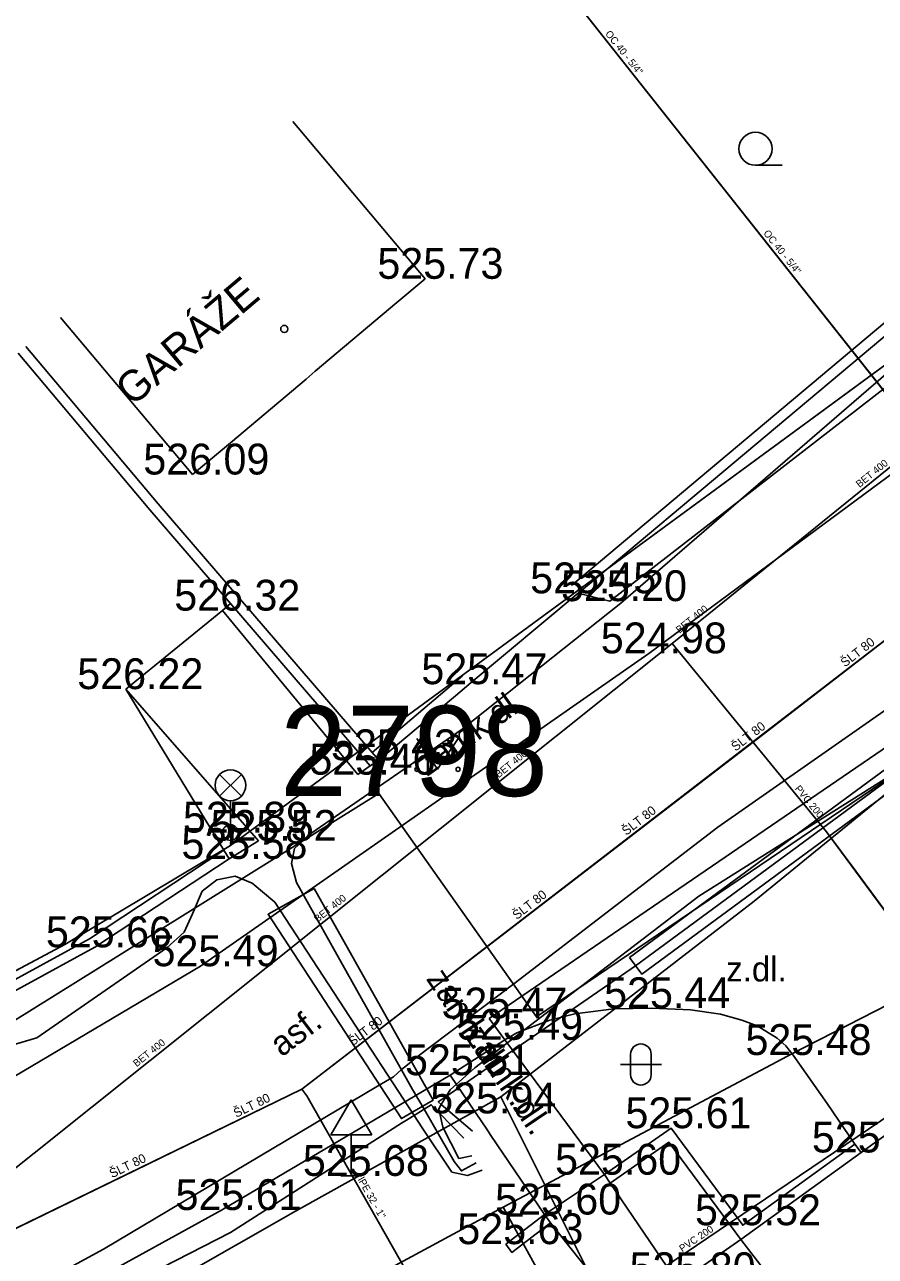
# Model space of a CAD drawing. Extents: x -668867 to -667827, y -1131943 to -1131019.
# Drawn here: x -668713.67 to -668692.96, y -1131268.98 to -1131239.02 of the extents above; entities that cross this region are included whole.
import ezdxf

# ---------------------------------------------------------------- set-up
doc = ezdxf.new("R2010")
doc.units = 0
for name, color, linetype in [('G_Bod_tecka', 7, 'Continuous'), ('G_Bod_vyska', 7, 'Continuous'), ('G_Budovy-znacky', 7, 'Continuous'), ('G_Budovy_Objekty', 7, 'Continuous'), ('G_Budovy_vstupy', 7, 'Continuous'), ('G_Objekty_dopravni', 7, 'Continuous'), ('G_Objekty_technicke', 7, 'Continuous'), ('G_Plochy_zpevnene', 7, 'Continuous'), ('G_Ploty', 7, 'Continuous'), ('G_Ploty_vstupy', 7, 'Continuous'), ('G_Popisy_objektu', 7, 'Continuous'), ('G_Popisy_povrchu', 7, 'Continuous'), ('G_Z_CHRANICKA-TEPLOVOD_kotovane', 7, 'Continuous'), ('G_Z_ELsilove_podz_kotovane', 7, 'Continuous'), ('G_Z_ELsilove_zrusene', 7, 'Continuous'), ('G_Z_KANAL_podz_kotovane', 7, 'Continuous'), ('G_Z_PLYNY_podz_geodeticky', 7, 'Continuous'), ('G_Z_SPOJE_podz_geodeticky', 7, 'Continuous'), ('G_Z_SPOJE_podz_kotovane', 7, 'Continuous'), ('G_Z_SPOJE_podz_priblizne', 7, 'Continuous'), ('G_Z_VODA_podz_kotovane', 7, 'Continuous'), ('G_Zelen-Znacky', 7, 'Continuous'), ('Vrstva 1', 7, 'Continuous'), ('Vrstva 12', 7, 'Continuous'), ('Vrstva 17', 7, 'Continuous'), ('Vrstva 25', 7, 'Continuous'), ('Vrstva 26', 7, 'Continuous'), ('Vrstva 3', 7, 'Continuous'), ('Vrstva 4', 7, 'Continuous'), ('Vrstva 6', 7, 'Continuous')]:
    doc.layers.add(name, color=color, linetype=linetype)

msp = doc.modelspace()

# ---------------------------------------------------------------- linework, layer by layer
at = {"layer": 'G_Bod_tecka'}
for p, q in [((-668703.92, -1131245.2), (-668703.92, -1131245.2)), ((-668709.58, -1131249.96), (-668709.58, -1131249.96)), ((-668700.2, -1131252.85), (-668700.2, -1131252.85)), ((-668708.85, -1131253.27), (-668708.85, -1131253.27)), ((-668699.43, -1131253.04), (-668699.43, -1131253.04)), ((-668698.48, -1131254.31), (-668698.48, -1131254.31)), ((-668702.85, -1131255.06), (-668702.85, -1131255.06)), ((-668711.21, -1131255.18), (-668711.21, -1131255.18)), ((-668705.05, -1131256.91), (-668705.05, -1131256.91)), ((-668705.56, -1131257.26), (-668705.56, -1131257.26)), ((-668708.66, -1131258.67), (-668708.66, -1131258.67)), ((-668707.98, -1131258.87), (-668707.98, -1131258.87)), ((-668708.69, -1131259.31), (-668708.69, -1131259.31)), ((-668711.96, -1131261.46), (-668711.96, -1131261.46)), ((-668709.39, -1131261.92), (-668709.39, -1131261.92)), ((-668702.36, -1131263.19), (-668702.36, -1131263.19)), ((-668698.4, -1131262.94), (-668698.4, -1131262.94)), ((-668701.98, -1131263.71), (-668701.98, -1131263.71)), ((-668694.96, -1131264.08), (-668694.96, -1131264.08)), ((-668703.31, -1131264.57), (-668703.31, -1131264.57)), ((-668702.63, -1131265.5), (-668702.63, -1131265.5)), ((-668697.93, -1131265.86), (-668697.93, -1131265.86)), ((-668693.31, -1131266.45), (-668693.31, -1131266.45)), ((-668705.72, -1131267.02), (-668705.72, -1131267.02)), ((-668699.56, -1131266.99), (-668699.56, -1131266.99)), ((-668708.88, -1131267.85), (-668708.88, -1131267.85)), ((-668701.02, -1131267.96), (-668701.02, -1131267.96)), ((-668696.19, -1131268.22), (-668696.19, -1131268.22)), ((-668701.96, -1131268.68), (-668701.96, -1131268.68))]:
    msp.add_line(p, q, dxfattribs=at)
at = {"layer": 'G_Budovy-znacky'}
msp.add_circle((-668707.35, -1131246.42), 0.0875, dxfattribs=at)
at = {"layer": 'G_Budovy_Objekty'}
for p, q in [((-668707.14, -1131241.37), (-668703.92, -1131245.2)), ((-668704.61, -1131245.78), (-668703.92, -1131245.2)), ((-668712.8, -1131246.14), (-668709.58, -1131249.96)), ((-668706.82, -1131247.64), (-668706.6, -1131247.45)), ((-668709.58, -1131249.96), (-668708.66, -1131249.19))]:
    msp.add_line(p, q, dxfattribs=at)
at = {"layer": 'G_Budovy_vstupy'}
for p, q in [((-668706.6, -1131247.45), (-668704.61, -1131245.78)), ((-668708.66, -1131249.19), (-668706.82, -1131247.64))]:
    msp.add_line(p, q, dxfattribs=at)
at = {"layer": 'G_Objekty_dopravni'}
for p, q in [((-668706.22, -1131266.02), (-668705.72, -1131265.17)), ((-668705.72, -1131265.17), (-668705.22, -1131266.02)), ((-668706.22, -1131266.02), (-668705.22, -1131266.02)), ((-668705.72, -1131267.02), (-668705.72, -1131266.02)), ((-668705.97, -1131267.02), (-668705.47, -1131267.02))]:
    msp.add_line(p, q, dxfattribs=at)
at = {"layer": 'G_Objekty_technicke'}
for p, q in [((-668708.925, -1131257.255), (-668708.395, -1131257.786)), ((-668708.925, -1131257.785), (-668708.395, -1131257.255)), ((-668708.66, -1131258.67), (-668708.66, -1131257.895))]:
    msp.add_line(p, q, dxfattribs=at)
for centre, radius in [((-668708.66, -1131257.52), 0.375), ((-668708.66, -1131258.67), 0.19), ((-668708.66, -1131258.67), 0.05)]:
    msp.add_circle(centre, radius, dxfattribs=at)
at = {"layer": 'G_Plochy_zpevnene'}
for p, q in [((-668699.43, -1131253.04), (-668690.11, -1131245.82)), ((-668689.47, -1131247.66), (-668698.48, -1131254.31)), ((-668700.2, -1131252.85), (-668699.43, -1131253.04)), ((-668705.56, -1131257.26), (-668708.85, -1131253.27)), ((-668698.48, -1131254.31), (-668709.39, -1131261.92)), ((-668711.21, -1131255.18), (-668707.98, -1131258.87)), ((-668705.56, -1131257.26), (-668705.26, -1131257.05)), ((-668707.98, -1131258.87), (-668708.69, -1131259.31)), ((-668709.39, -1131261.92), (-668717.18, -1131266.53)), ((-668708.88, -1131267.85), (-668703.31, -1131264.57)), ((-668699.42, -1131267.2), (-668697.76, -1131269.63)), ((-668708.88, -1131267.85), (-668721.2, -1131274.63)), ((-668699.05, -1131270.45), (-668700.87, -1131268.16))]:
    msp.add_line(p, q, dxfattribs=at)
for points in [[(-668702.36, -1131263.19), (-668689.44, -1131254.36)], [(-668703.31, -1131264.57), (-668702.86, -1131264.28), (-668701.98, -1131263.71), (-668702.36, -1131263.19)], [(-668701.69, -1131263.54), (-668700.89, -1131263.23), (-668700.28, -1131263.08), (-668699.33, -1131262.96), (-668698.4, -1131262.94), (-668697.46, -1131262.98), (-668696.73, -1131263.09), (-668696.21, -1131263.23), (-668695.84, -1131263.37), (-668695.35, -1131263.67), (-668695.14, -1131263.86), (-668694.96, -1131264.08), (-668694.14, -1131265.26), (-668693.46, -1131266.25)], [(-668701.69, -1131263.54), (-668701.98, -1131263.71), (-668699.56, -1131266.99)], [(-668701.02, -1131267.96), (-668702.32, -1131266.04), (-668702.44, -1131265.86), (-668702.66, -1131265.53), (-668703.31, -1131264.57)]]:
    msp.add_lwpolyline(points, dxfattribs=at)
at = {"layer": 'G_Ploty'}
for p, q in [((-668688.51, -1131242.72), (-668700.36, -1131252.66)), ((-668700.02, -1131252.7), (-668688.35, -1131242.92)), ((-668713.83, -1131247.01), (-668710.62, -1131250.82)), ((-668713.64, -1131246.85), (-668710.42, -1131250.67)), ((-668705.21, -1131256.72), (-668710.42, -1131250.67)), ((-668700.2, -1131252.85), (-668700.02, -1131252.7)), ((-668708.85, -1131253.27), (-668708.66, -1131253.1)), ((-668703.01, -1131254.86), (-668705.21, -1131256.72)), ((-668705.26, -1131257.05), (-668705.05, -1131256.91)), ((-668705.05, -1131256.91), (-668705.21, -1131256.72)), ((-668712.09, -1131261.25), (-668723.6, -1131267.54))]:
    msp.add_line(p, q, dxfattribs=at)
for points in [[(-668710.62, -1131250.82), (-668708.66, -1131253.1), (-668705.26, -1131257.05)], [(-668702.85, -1131255.06), (-668703.03, -1131255.21), (-668705.05, -1131256.91)], [(-668711.21, -1131255.18), (-668708.82, -1131259.1), (-668708.69, -1131259.31)], [(-668708.82, -1131259.1), (-668712.09, -1131261.25)], [(-668711.96, -1131261.46), (-668708.69, -1131259.31)], [(-668723.49, -1131267.76), (-668711.96, -1131261.46)], [(-668693.31, -1131266.45), (-668693.46, -1131266.25), (-668696.19, -1131268.22), (-668697.93, -1131265.86), (-668699.56, -1131266.99), (-668699.42, -1131267.2)], [(-668699.42, -1131267.2), (-668697.99, -1131266.2), (-668696.24, -1131268.57), (-668693.31, -1131266.45)], [(-668700.87, -1131268.16), (-668701.02, -1131267.96), (-668701.96, -1131268.68)], [(-668701.96, -1131268.68), (-668701.81, -1131268.88), (-668700.87, -1131268.16)], [(-668696.93, -1131270.87), (-668697.76, -1131269.63), (-668696.24, -1131268.57), (-668694.26, -1131271.14), (-668694.5, -1131271.32), (-668694.74, -1131271.5), (-668694.98, -1131271.68), (-668695.23, -1131271.85), (-668695.46, -1131272.03)]]:
    msp.add_lwpolyline(points, dxfattribs=at)
at = {"layer": 'G_Ploty_vstupy'}
for p, q in [((-668702.85, -1131255.06), (-668700.2, -1131252.85)), ((-668711.21, -1131255.18), (-668708.85, -1131253.27)), ((-668693.31, -1131266.45), (-668688.82, -1131263.23)), ((-668699.56, -1131266.99), (-668701.02, -1131267.96))]:
    msp.add_line(p, q, dxfattribs=at)
at = {"layer": 'G_Z_CHRANICKA-TEPLOVOD_kotovane'}
for points in [[(-668698.948, -1131261.709), (-668690.449, -1131255.459), (-668690.152, -1131255.862), (-668698.651, -1131262.112)], [(-668706.625, -1131260.03), (-668703.728, -1131265.179), (-668704.5, -1131265.626), (-668707.743, -1131260.657)]]:
    msp.add_lwpolyline(points, close=True, dxfattribs=at)
at = {"layer": 'G_Z_ELsilove_podz_kotovane'}
for points in [[(-668824.68, -1131279.89), (-668823.45, -1131282.62), (-668821.65, -1131283.52), (-668819.25, -1131283.48), (-668781.4, -1131282.45), (-668767.9, -1131280.99), (-668756.33, -1131278.73), (-668746.05, -1131275.82), (-668732.91, -1131271.15), (-668722.68, -1131266.71), (-668712.69, -1131261.39), (-668708.66, -1131258.98), (-668688.4, -1131244.12), (-668683.88, -1131239.34), (-668683.15, -1131238.05), (-668681.69, -1131233.48), (-668683.06, -1131228.03), (-668698.23, -1131209.83), (-668707.741, -1131197.76)], [(-668702.676, -1131266.706), (-668703.039, -1131266.898), (-668703.213, -1131266.673), (-668703.696, -1131265.833), (-668703.948, -1131265.398), (-668704.226, -1131264.918), (-668707.05, -1131259.887), (-668707.177, -1131259.424), (-668707.099, -1131259.058), (-668706.704, -1131258.689), (-668703.022, -1131256.153), (-668699.155, -1131253.091), (-668692.471, -1131247.316), (-668687.174, -1131242.29), (-668684.658, -1131239.616), (-668683.713, -1131238.278)], [(-668702.765, -1131265.935), (-668703.529, -1131265.284), (-668703.603, -1131265.221), (-668703.41, -1131265.088), (-668698.8, -1131261.91), (-668690.9, -1131256.1), (-668690.3, -1131255.66), (-668685.32, -1131251.999), (-668684.75, -1131251.58), (-668680.73, -1131248.57), (-668680.193, -1131248.28), (-668677.03, -1131246.57), (-668673.71, -1131246.02), (-668672.62, -1131246.271), (-668670.45, -1131246.77), (-668670.112, -1131247.012), (-668667.886, -1131248.601), (-668666.46, -1131249.62), (-668664.18, -1131252.63), (-668664.364, -1131252.861), (-668664.831, -1131253.448)], [(-668702.536, -1131266.882), (-668702.889, -1131267.008), (-668703.268, -1131266.928), (-668703.994, -1131265.852), (-668704.192, -1131265.549), (-668707.576, -1131260.365), (-668708.133, -1131259.903), (-668708.546, -1131259.733), (-668708.989, -1131259.822), (-668709.347, -1131260.096), (-668709.585, -1131260.646), (-668709.785, -1131261.089), (-668710.208, -1131261.476), (-668713.369, -1131263.66), (-668714.005, -1131263.845), (-668714.403, -1131263.934), (-668715.046, -1131264.236), (-668720.698, -1131267.608), (-668725.353, -1131269.977), (-668730.561, -1131271.923), (-668730.811, -1131271.941), (-668730.995, -1131271.826), (-668731.34, -1131271.177), (-668733.433, -1131265.019)], [(-668733.58, -1131279.73), (-668727.55, -1131277.56), (-668725.04, -1131276.39), (-668718.76, -1131273.48), (-668712.65, -1131270.44), (-668708.66, -1131268.4), (-668704.5, -1131265.74), (-668704.192, -1131265.549), (-668703.948, -1131265.398), (-668703.774, -1131265.291), (-668703.564, -1131265.505), (-668702.978, -1131266.104)]]:
    msp.add_lwpolyline(points, dxfattribs=at)
at = {"layer": 'G_Z_ELsilove_zrusene'}
msp.add_lwpolyline([(-668702.783, -1131266.533), (-668703.101, -1131266.596), (-668703.492, -1131265.838), (-668703.564, -1131265.505), (-668703.59, -1131265.386), (-668703.529, -1131265.284), (-668703.41, -1131265.088), (-668703.312, -1131264.926), (-668702.715, -1131264.395), (-668697.258, -1131260.213), (-668692.222, -1131257.044), (-668686.748, -1131253.026), (-668685.32, -1131251.999), (-668681.214, -1131249.046), (-668680.193, -1131248.28), (-668679.045, -1131247.418), (-668677.23, -1131246.474)], dxfattribs=at)
msp.add_lwpolyline([(-668702.783, -1131266.533), (-668703.101, -1131266.596), (-668703.492, -1131265.838), (-668703.564, -1131265.505), (-668703.59, -1131265.386), (-668703.529, -1131265.284), (-668703.41, -1131265.088), (-668703.312, -1131264.926), (-668702.715, -1131264.395), (-668697.258, -1131260.213), (-668692.222, -1131257.044), (-668686.748, -1131253.026), (-668685.32, -1131251.999), (-668681.214, -1131249.046), (-668680.193, -1131248.28), (-668679.045, -1131247.418), (-668677.23, -1131246.474)], dxfattribs=at)
at = {"layer": 'G_Z_KANAL_podz_kotovane'}
msp.add_line((-668690.25, -1131263.93), (-668703.01, -1131272.56), dxfattribs=at)
for points in [[(-668717.68, -1131269.85), (-668697.91, -1131254.07), (-668668.9, -1131230.6)], [(-668697.91, -1131254.07), (-668694.15, -1131258.65), (-668693.44, -1131259.61), (-668690.25, -1131263.93), (-668686.15, -1131269.49), (-668685.66, -1131270.16), (-668682.74, -1131274.12), (-668680.2, -1131277.56)]]:
    msp.add_lwpolyline(points, dxfattribs=at)
at = {"layer": 'G_Z_PLYNY_podz_geodeticky'}
for points in [[(-668741.01, -1131281), (-668730.06, -1131277.41), (-668722.83, -1131274.68), (-668721.35, -1131274.16), (-668717.25, -1131271.82), (-668713.57, -1131269.79), (-668711.75, -1131268.8), (-668705.08, -1131264.84), (-668704.69, -1131264.61), (-668704.5, -1131264.43), (-668704.35, -1131264.32), (-668704.15, -1131264.15), (-668701.76, -1131262.35), (-668696.8, -1131258.54), (-668690.41, -1131254.08), (-668681.38, -1131246.26), (-668680.21, -1131239.45), (-668679.87, -1131239.16), (-668679.64, -1131239.04), (-668678.22, -1131237.74)], [(-668702.02, -1131267.78), (-668694.98, -1131264.04), (-668684.94, -1131258.9), (-668682.57, -1131261.94)], [(-668702.02, -1131267.78), (-668708.71, -1131271.39), (-668709.9, -1131271.89), (-668712, -1131272.88), (-668712.15, -1131272.68)], [(-668702.02, -1131267.78), (-668699.55, -1131272.28), (-668699.45, -1131272.4)]]:
    msp.add_lwpolyline(points, dxfattribs=at)
at = {"layer": 'G_Z_SPOJE_podz_geodeticky'}
for points in [[(-668663.27, -1131252.68), (-668665.95, -1131249.21), (-668667.39, -1131247.82), (-668669.23, -1131246.73), (-668671.86, -1131245.75), (-668673.96, -1131245.44), (-668676.02, -1131245.63), (-668677.9, -1131246.29), (-668682.41, -1131249.11), (-668687.49, -1131253.47), (-668689.99, -1131255.51), (-668695.91, -1131260.34), (-668700.69, -1131264.03), (-668702.08, -1131265.1)], [(-668825.58, -1131277.708), (-668825.5, -1131282.5), (-668821.97, -1131284.49), (-668795.83, -1131284.18), (-668781.07, -1131283.62), (-668771.88, -1131282.6), (-668763.2, -1131281.22), (-668753.19, -1131279.08), (-668746.35, -1131277.14), (-668732.15, -1131272.3), (-668719.76, -1131266.87), (-668705.05, -1131257.72), (-668701.21, -1131263.15), (-668689.08, -1131254.94), (-668681, -1131248.57), (-668677.75, -1131246.85), (-668670.63, -1131248.85), (-668649.26, -1131273.52)], [(-668726.28, -1131277.54), (-668714.96, -1131272.37), (-668712.54, -1131270.99), (-668707.08, -1131267.88), (-668702.08, -1131265.1)], [(-668702.08, -1131265.1), (-668698.66, -1131271.92)]]:
    msp.add_lwpolyline(points, dxfattribs=at)
at = {"layer": 'G_Z_SPOJE_podz_kotovane'}
msp.add_lwpolyline([(-668702.08, -1131265.1), (-668698.66, -1131271.92)], dxfattribs=at)
at = {"layer": 'G_Z_SPOJE_podz_priblizne'}
for points in [[(-668825.58, -1131277.708), (-668825.5, -1131282.5), (-668821.97, -1131284.49), (-668795.83, -1131284.18), (-668781.07, -1131283.62), (-668771.88, -1131282.6), (-668763.2, -1131281.22), (-668753.19, -1131279.08), (-668746.35, -1131277.14), (-668732.15, -1131272.3), (-668719.76, -1131266.87), (-668705.05, -1131257.72), (-668701.21, -1131263.15), (-668689.08, -1131254.94), (-668681, -1131248.57), (-668677.75, -1131246.85), (-668670.63, -1131248.85), (-668649.26, -1131273.52)], [(-668702.08, -1131265.1), (-668698.66, -1131271.92)]]:
    msp.add_lwpolyline(points, dxfattribs=at)
at = {"layer": 'G_Z_VODA_podz_kotovane'}
for points in [[(-668689.74, -1131251.7), (-668692.3, -1131248.5), (-668704.02, -1131233.71), (-668713.21, -1131222.26), (-668724.036, -1131208.815)], [(-668672.01, -1131235.96), (-668672.22, -1131236.13), (-668672.43, -1131236.29), (-668674.91, -1131238.73), (-668688.7, -1131250.9), (-668689.74, -1131251.7), (-668691.8, -1131253.28), (-668695.94, -1131256.47), (-668706.92, -1131264.91), (-668725.99, -1131274.18), (-668730.05, -1131275.55), (-668730.06, -1131275.55), (-668745.66, -1131279.72), (-668746.43, -1131279.98), (-668747.88, -1131280.36), (-668780.07, -1131288.82), (-668781.85, -1131289.49), (-668782.47, -1131289.67), (-668786.01, -1131289.94)], [(-668706.92, -1131264.91), (-668706.8, -1131265.07), (-668703.36, -1131271.13), (-668702.49, -1131272.2), (-668701.14, -1131273.85)]]:
    msp.add_lwpolyline(points, dxfattribs=at)
at = {"layer": 'G_Zelen-Znacky'}
for p, q in [((-668695.882, -1131242.44), (-668695.232, -1131242.437)), ((-668704.12, -1131256.38), (-668703.62, -1131257.13)), ((-668703.62, -1131257.13), (-668703.12, -1131256.38)), ((-668698.92, -1131264.56), (-668698.92, -1131264.06)), ((-668698.42, -1131264.56), (-668698.42, -1131264.06)), ((-668698.17, -1131264.31), (-668699.17, -1131264.31))]:
    msp.add_line(p, q, dxfattribs=at)
for centre, radius in [((-668695.882, -1131242.037), 0.403), ((-668704.12, -1131257.13), 0.05), ((-668703.12, -1131257.13), 0.05)]:
    msp.add_circle(centre, radius, dxfattribs=at)
for centre, start, end in [((-668698.67, -1131264.06), 0, 180), ((-668698.67, -1131264.56), 180, 0)]:
    msp.add_arc(centre, 0.25, start, end, dxfattribs=at)
at = {"layer": 'Vrstva 1'}
msp.add_line((-668708.66, -1131258.98), (-668708.66, -1131258.98), dxfattribs=at)
at = {"layer": 'Vrstva 12'}
msp.add_line((-668690.25, -1131263.93), (-668703.01, -1131272.56), dxfattribs=at)
for points in [[(-668717.683, -1131269.848), (-668697.91, -1131254.07), (-668668.897, -1131230.595)], [(-668697.91, -1131254.07), (-668694.15, -1131258.65), (-668693.445, -1131259.605), (-668690.25, -1131263.93), (-668686.15, -1131269.49), (-668685.66, -1131270.16), (-668682.74, -1131274.12), (-668680.2, -1131277.56)]]:
    msp.add_lwpolyline(points, dxfattribs=at)
at = {"layer": 'Vrstva 17'}
for p, q in [((-668708.66, -1131258.98), (-668688.4, -1131244.12)), ((-668712.69, -1131261.39), (-668708.66, -1131258.98)), ((-668722.68, -1131266.71), (-668712.69, -1131261.39))]:
    msp.add_line(p, q, dxfattribs=at)
at = {"layer": 'Vrstva 25'}
msp.add_lwpolyline([(-668689.742, -1131251.699), (-668692.301, -1131248.496), (-668704.022, -1131233.712), (-668713.212, -1131222.258), (-668724.036, -1131208.815)], dxfattribs=at)
at = {"layer": 'Vrstva 26'}
for points in [[(-668672.011, -1131235.96), (-668672.219, -1131236.127), (-668672.428, -1131236.295), (-668674.912, -1131238.726), (-668688.701, -1131250.896), (-668689.742, -1131251.699), (-668691.8, -1131253.28), (-668695.943, -1131256.466), (-668706.92, -1131264.91), (-668725.992, -1131274.182), (-668730.05, -1131275.55), (-668730.063, -1131275.553), (-668745.656, -1131279.717), (-668746.431, -1131279.983), (-668747.882, -1131280.363), (-668780.073, -1131288.822), (-668781.85, -1131289.49), (-668782.472, -1131289.667), (-668786.009, -1131289.938)], [(-668706.92, -1131264.91), (-668706.8, -1131265.07), (-668703.36, -1131271.13), (-668702.491, -1131272.195), (-668701.14, -1131273.85)]]:
    msp.add_lwpolyline(points, dxfattribs=at)
at = {"layer": 'Vrstva 6'}
msp.add_line((-668706.8, -1131265.07), (-668706.8, -1131265.07), dxfattribs=at)

# ---------------------------------------------------------------- texts
at = {"layer": 'G_Bod_vyska'}
for s, p in [('525.73', (-668705.084, -1131245.2)), ('526.09', (-668710.781, -1131249.96)), ('525.45', (-668701.364, -1131252.85)), ('525.20', (-668700.616, -1131253.04)), ('526.32', (-668710.028, -1131253.27)), ('524.98', (-668699.646, -1131254.31)), ('526.22', (-668712.388, -1131255.18)), ('525.47', (-668704.014, -1131255.06)), ('525.43', (-668706.214, -1131256.91)), ('525.46', (-668706.738, -1131257.26)), ('525.89', (-668709.816, -1131258.67)), ('525.52', (-668709.144, -1131258.87)), ('525.58', (-668709.854, -1131259.31)), ('525.66', (-668713.152, -1131261.46)), ('525.49', (-668710.556, -1131261.92)), ('525.44', (-668699.564, -1131262.94)), ('525.47', (-668703.524, -1131263.19)), ('525.49', (-668703.146, -1131263.71)), ('525.48', (-668696.124, -1131264.08)), ('525.51', (-668704.412, -1131264.57)), ('525.94', (-668703.796, -1131265.5)), ('525.61', (-668699.046, -1131265.86)), ('525.60', (-668694.509, -1131266.45)), ('525.68', (-668706.898, -1131267.02)), ('525.60', (-668700.759, -1131266.99)), ('525.61', (-668709.996, -1131267.85)), ('525.60', (-668702.219, -1131267.96)), ('525.52', (-668697.354, -1131268.22)), ('525.63', (-668703.138, -1131268.68)), ('525.80', (-668698.946, -1131269.63))]:
    msp.add_text(s, height=0.75, dxfattribs=at).set_placement(p)
at = {"layer": 'G_Popisy_objektu'}
msp.add_text('GARÁŽE', height=0.75, rotation=40.1018, dxfattribs=at).set_placement((-668711.054, -1131248.325))
at = {"layer": 'G_Popisy_povrchu'}
for s, rotation, p in [('zamk.dl.', 35.2603, (-668703.877, -1131257.321)), ('zamk.dl.', 304.0397, (-668703.912, -1131262.226)), ('asf.', 37.2142, (-668707.412, -1131264.144)), ('zamk.dl.', 304.0397, (-668702.982, -1131263.606))]:
    msp.add_text(s, height=0.6, rotation=rotation, dxfattribs=at).set_placement(p)
msp.add_text('z.dl.', height=0.6, dxfattribs=at).set_placement((-668696.592, -1131262.29))
at = {"layer": 'Vrstva 3'}
for s, rotation, p in [('BET 400', 38.9796, (-668693.349, -1131250.289)), ('BET 400', 38.8836, (-668697.73, -1131253.833)), ('BET 400', 38.5905, (-668702.133, -1131257.35)), ('PVC 200', 309.3241, (-668694.937, -1131257.607)), ('BET 400', 38.6118, (-668706.539, -1131260.865)), ('BET 400', 38.5905, (-668710.944, -1131264.379)), ('PVC 200', 34.0391, (-668697.664, -1131268.88))]:
    msp.add_text(s, height=0.1755, rotation=rotation, dxfattribs=at).set_placement(p)
at = {"layer": 'Vrstva 4'}
for s, height, rotation, p in [('OC 40 - 5/4"', 0.17551, 308.4696, (-668699.55, -1131239.245)), ('OC 40 - 5/4"', 0.17551, 308.4766, (-668695.699, -1131244.096)), ('ŠLT 80', 0.2194, 37.5489, (-668693.704, -1131254.655)), ('ŠLT 80', 0.2194, 37.5696, (-668696.366, -1131256.703)), ('ŠLT 80', 0.2194, 37.5696, (-668699.029, -1131258.751)), ('ŠLT 80', 0.2194, 37.5696, (-668701.691, -1131260.798)), ('ŠLT 80', 0.2194, 37.5696, (-668705.684, -1131263.87)), ('ŠLT 80', 0.2194, 25.9568, (-668708.52, -1131265.61)), ('ŠLT 80', 0.2194, 25.927, (-668711.541, -1131267.078)), ('lPE 32 - 1"', 0.17551, 299.5614, (-668705.57, -1131267.112))]:
    msp.add_text(s, height=height, rotation=rotation, dxfattribs=at).set_placement(p)
msp.add_text('2798', height=2.1939, dxfattribs=at).set_placement((-668707.457, -1131257.779))

doc.saveas('drawing.dxf')
